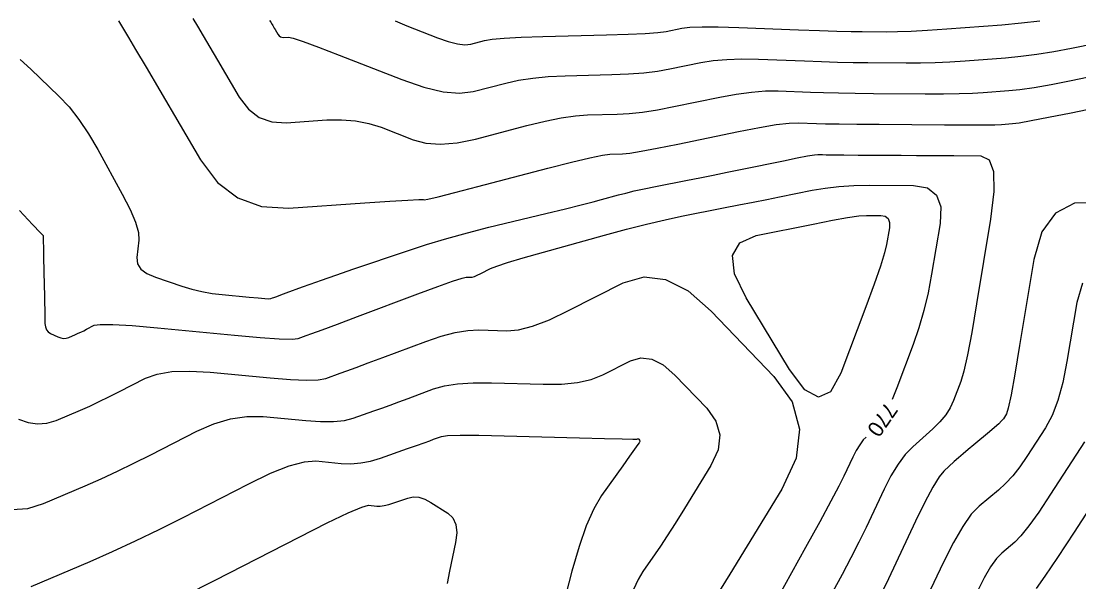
# Model space of a CAD drawing. Extents: x 2082232 to 2083549, y 592624 to 593832.
# Drawn here: x 2082989.17 to 2083036.95, y 593408.79 to 593434.11 of the extents above; entities that cross this region are included whole.
import ezdxf

# ---------------------------------------------------------------- set-up
doc = ezdxf.new("R2010")
doc.units = 0
doc.layers.add('DT_X_Contour_Major', color=7, linetype='Continuous')
doc.layers.add('DT_X_Contour_Minor', color=7, linetype='Continuous')

msp = doc.modelspace()

# ---------------------------------------------------------------- linework, layer by layer
at = {"layer": 'DT_X_Contour_Major'}
for points in [[(2083006.069, 593434.116), (2083006.591, 593433.902), (2083007.98, 593433.359), (2083008.464, 593433.189), (2083008.877, 593433.085), (2083009.218, 593433.046), (2083009.486, 593433.074), (2083010.107, 593433.237), (2083010.445, 593433.294), (2083010.995, 593433.342), (2083011.757, 593433.381), (2083012.73, 593433.412), (2083015.607, 593433.483), (2083016.584, 593433.514), (2083017.359, 593433.551), (2083017.932, 593433.596), (2083018.302, 593433.648), (2083019.019, 593433.796), (2083019.381, 593433.839), (2083019.929, 593433.859), (2083020.664, 593433.855), (2083021.585, 593433.827), (2083024.29, 593433.721), (2083025.23, 593433.686), (2083026.022, 593433.66), (2083026.665, 593433.643), (2083027.16, 593433.635), (2083028.282, 593433.628), (2083028.766, 593433.634), (2083029.378, 593433.659), (2083030.118, 593433.701), (2083030.986, 593433.762), (2083033.471, 593433.949), (2083034.367, 593434.026), (2083035.191, 593434.119)], [(2082989.093, 593425.551), (2082989.684, 593424.925), (2082990.039, 593424.549), (2082990.158, 593424.423), (2082990.161, 593424.419), (2082990.164, 593424.358), (2082990.168, 593424.177), (2082990.175, 593423.877), (2082990.184, 593423.456), (2082990.211, 593422.176), (2082990.22, 593421.736), (2082990.228, 593421.374), (2082990.234, 593421.091), (2082990.237, 593420.888), (2082990.245, 593420.45), (2082990.263, 593420.299), (2082990.312, 593420.174), (2082990.391, 593420.075), (2082990.5, 593420.003), (2082990.832, 593419.846), (2082990.955, 593419.801), (2082991.077, 593419.783), (2082991.198, 593419.792), (2082991.316, 593419.829), (2082991.63, 593419.963), (2082991.749, 593420.015), (2082991.871, 593420.071), (2082991.996, 593420.131), (2082992.124, 593420.196), (2082992.469, 593420.373), (2082992.745, 593420.416), (2082993.314, 593420.411), (2082994.177, 593420.359), (2082995.334, 593420.259), (2082998.808, 593419.93), (2082999.966, 593419.828), (2083000.831, 593419.769), (2083001.405, 593419.753), (2083001.687, 593419.779), (2083002.052, 593419.907), (2083002.299, 593419.997), (2083002.768, 593420.17), (2083003.458, 593420.427), (2083004.369, 593420.768), (2083007.096, 593421.788), (2083007.999, 593422.122), (2083008.663, 593422.36), (2083009.09, 593422.502), (2083009.278, 593422.548), (2083009.461, 593422.543), (2083009.542, 593422.552), (2083009.647, 593422.583), (2083009.777, 593422.635), (2083009.931, 593422.708), (2083010.376, 593422.933), (2083010.651, 593423.043), (2083011.142, 593423.204), (2083011.849, 593423.416), (2083012.773, 593423.679), (2083015.524, 593424.447), (2083016.516, 593424.716), (2083017.427, 593424.948), (2083018.258, 593425.143), (2083019.008, 593425.301), (2083020.9, 593425.671), (2083021.591, 593425.807), (2083022.242, 593425.936), (2083022.856, 593426.059), (2083023.43, 593426.175), (2083024.91, 593426.476), (2083025.489, 593426.574), (2083026.114, 593426.643), (2083026.785, 593426.684), (2083027.503, 593426.695), (2083029.48, 593426.686), (2083030.111, 593426.577), (2083030.521, 593426.254), (2083030.71, 593425.718), (2083030.679, 593424.969), (2083030.3, 593422.687), (2083030.142, 593421.847), (2083029.95, 593421.037), (2083029.724, 593420.258), (2083029.465, 593419.51), (2083028.729, 593417.556), (2083028.519, 593417.026)], [(2083027.339, 593415.327), (2083027.214, 593415.197), (2083027.05, 593414.98), (2083026.891, 593414.721), (2083026.736, 593414.419), (2083026.329, 593413.558), (2083026.107, 593413.115), (2083025.745, 593412.431), (2083025.243, 593411.506), (2083024.601, 593410.339), (2083022.704, 593406.908)], [(2083038.977, 593414.49), (2083036.738, 593411.035), (2083035.988, 593409.889), (2083035.418, 593409.041), (2083035.027, 593408.493)]]:
    msp.add_lwpolyline(points, dxfattribs=at)
at = {"layer": 'DT_X_Contour_Minor'}
for points in [[(2082993.57, 593434.121), (2082993.842, 593433.668), (2082994.018, 593433.373), (2082994.342, 593432.826), (2082994.813, 593432.028), (2082995.432, 593430.978), (2082997.278, 593427.844), (2082998.046, 593426.826), (2082998.963, 593426.124), (2083000.031, 593425.738), (2083001.248, 593425.667), (2083004.695, 593425.899), (2083005.828, 593425.974), (2083006.644, 593426.025), (2083007.142, 593426.052), (2083007.323, 593426.056), (2083007.38, 593426.033), (2083007.548, 593426.065), (2083008.007, 593426.176), (2083008.757, 593426.368), (2083009.798, 593426.639), (2083012.965, 593427.469), (2083014.031, 593427.743), (2083014.853, 593427.939), (2083015.433, 593428.059), (2083015.77, 593428.103), (2083016.343, 593428.117), (2083016.66, 593428.148), (2083017.181, 593428.231), (2083017.905, 593428.367), (2083018.833, 593428.554), (2083021.58, 593429.121), (2083022.52, 593429.306), (2083023.281, 593429.435), (2083023.863, 593429.507), (2083024.265, 593429.523), (2083025.1, 593429.49), (2083025.511, 593429.478), (2083026.121, 593429.468), (2083026.928, 593429.458), (2083027.932, 593429.45), (2083030.876, 593429.431), (2083031.865, 593429.426), (2083032.624, 593429.427), (2083033.154, 593429.433), (2083033.454, 593429.444), (2083033.95, 593429.481), (2083034.255, 593429.522), (2083034.798, 593429.618), (2083035.58, 593429.769), (2083036.601, 593429.974), (2083039.64, 593430.594)], [(2082996.927, 593434.225), (2082997.137, 593433.875), (2082997.392, 593433.446), (2082997.693, 593432.938), (2082998.039, 593432.351), (2082999.023, 593430.681), (2082999.432, 593430.139), (2082999.92, 593429.765), (2083000.489, 593429.559), (2083001.138, 593429.521), (2083002.974, 593429.645), (2083003.644, 593429.659), (2083004.277, 593429.609), (2083004.873, 593429.494), (2083005.433, 593429.315), (2083006.875, 593428.751), (2083007.456, 593428.595), (2083008.12, 593428.548), (2083008.866, 593428.611), (2083009.694, 593428.784), (2083012.012, 593429.392), (2083012.836, 593429.593), (2083013.567, 593429.74), (2083014.208, 593429.833), (2083014.756, 593429.873), (2083016.098, 593429.906), (2083016.635, 593429.937), (2083017.24, 593430.005), (2083017.914, 593430.11), (2083018.656, 593430.252), (2083020.726, 593430.68), (2083021.474, 593430.817), (2083022.164, 593430.909), (2083022.797, 593430.956), (2083023.372, 593430.957), (2083024.83, 593430.9), (2083025.418, 593430.881), (2083026.088, 593430.865), (2083026.84, 593430.853), (2083027.675, 593430.845), (2083030.011, 593430.83), (2083030.832, 593430.829), (2083031.542, 593430.837), (2083032.142, 593430.856), (2083032.632, 593430.883), (2083033.79, 593430.97), (2083034.292, 593431.024), (2083034.929, 593431.118), (2083035.701, 593431.255), (2083036.608, 593431.433), (2083039.206, 593431.963)], [(2083000.392, 593434.138), (2083000.448, 593434.056), (2083000.51, 593433.954), (2083000.536, 593433.911), (2083000.567, 593433.858), (2083000.604, 593433.796), (2083000.647, 593433.724), (2083000.767, 593433.519), (2083000.818, 593433.452), (2083000.878, 593433.406), (2083000.948, 593433.381), (2083001.027, 593433.376), (2083001.253, 593433.391), (2083001.46, 593433.344), (2083001.91, 593433.193), (2083002.604, 593432.936), (2083003.542, 593432.574), (2083006.369, 593431.469), (2083007.365, 593431.124), (2083008.234, 593430.92), (2083008.976, 593430.855), (2083009.59, 593430.929), (2083011.06, 593431.315), (2083011.64, 593431.443), (2083012.281, 593431.541), (2083012.982, 593431.607), (2083013.743, 593431.643), (2083015.852, 593431.695), (2083016.61, 593431.725), (2083017.3, 593431.778), (2083017.923, 593431.853), (2083018.479, 593431.95), (2083019.873, 593432.238), (2083020.427, 593432.328), (2083021.047, 593432.384), (2083021.73, 593432.406), (2083022.479, 593432.392), (2083024.56, 593432.311), (2083025.324, 593432.283), (2083026.055, 593432.262), (2083026.753, 593432.248), (2083027.418, 593432.24), (2083029.146, 593432.229), (2083029.799, 593432.231), (2083030.46, 593432.248), (2083031.13, 593432.278), (2083031.809, 593432.323), (2083033.631, 593432.459), (2083034.33, 593432.525), (2083035.06, 593432.619), (2083035.822, 593432.741), (2083036.615, 593432.892), (2083038.773, 593433.332)], [(2082989.13, 593432.373), (2082989.609, 593431.942), (2082990.868, 593430.725), (2082991.332, 593430.232), (2082991.782, 593429.664), (2082992.216, 593429.023), (2082992.636, 593428.308), (2082993.735, 593426.302), (2082994.092, 593425.607), (2082994.337, 593425.027), (2082994.47, 593424.562), (2082994.492, 593424.211), (2082994.402, 593423.429), (2082994.428, 593423.154), (2082994.576, 593422.914), (2082994.844, 593422.711), (2082995.234, 593422.544), (2082996.434, 593422.146), (2082996.885, 593422.01), (2082997.338, 593421.9), (2082997.793, 593421.817), (2082998.25, 593421.761), (2082999.471, 593421.645), (2082999.876, 593421.608), (2083000.174, 593421.585), (2083000.364, 593421.576), (2083000.448, 593421.58), (2083000.529, 593421.608), (2083000.59, 593421.63), (2083000.712, 593421.675), (2083000.895, 593421.744), (2083001.139, 593421.835), (2083001.872, 593422.109), (2083002.224, 593422.237), (2083002.73, 593422.415), (2083003.389, 593422.642), (2083004.202, 593422.92), (2083006.575, 593423.726), (2083007.475, 593424.02), (2083008.394, 593424.296), (2083009.333, 593424.556), (2083010.292, 593424.798), (2083012.873, 593425.42), (2083013.757, 593425.634), (2083014.471, 593425.811), (2083015.015, 593425.949), (2083015.389, 593426.049), (2083016.162, 593426.264), (2083016.483, 593426.348), (2083016.867, 593426.439), (2083017.315, 593426.535), (2083017.825, 593426.638), (2083019.27, 593426.921), (2083019.832, 593427.032), (2083020.432, 593427.152), (2083021.071, 593427.282), (2083021.748, 593427.422), (2083023.607, 593427.806), (2083024.227, 593427.931), (2083024.692, 593428.02), (2083025.003, 593428.072), (2083025.159, 593428.088), (2083025.369, 593428.08), (2083025.529, 593428.076), (2083025.852, 593428.072), (2083026.336, 593428.068), (2083026.983, 593428.064), (2083028.925, 593428.051), (2083029.619, 593428.046), (2083030.246, 593428.042), (2083030.806, 593428.039), (2083031.299, 593428.037), (2083032.523, 593428.032), (2083032.895, 593427.851), (2083033.093, 593427.313), (2083033.117, 593426.418), (2083032.967, 593425.165), (2083032.334, 593421.349), (2083032.111, 593420.056), (2083031.917, 593419.039), (2083031.752, 593418.3), (2083031.615, 593417.837), (2083031.289, 593416.972), (2083031.14, 593416.649), (2083030.935, 593416.331), (2083030.676, 593416.017), (2083030.361, 593415.706), (2083029.45, 593414.884), (2083029.112, 593414.533), (2083028.784, 593414.097), (2083028.465, 593413.577), (2083028.154, 593412.972), (2083027.338, 593411.246), (2083027.014, 593410.578), (2083026.654, 593409.868), (2083026.259, 593409.118), (2083025.828, 593408.326)], [(2083037.857, 593425.921), (2083036.754, 593425.884), (2083035.897, 593425.441), (2083035.286, 593424.593), (2083034.921, 593423.34), (2083034.277, 593419.457), (2083034.058, 593418.173), (2083033.887, 593417.232), (2083033.763, 593416.634), (2083033.686, 593416.379), (2083033.542, 593416.157), (2083033.462, 593416.057), (2083033.33, 593415.924), (2083033.145, 593415.757), (2083032.908, 593415.556), (2083032.206, 593414.977), (2083031.954, 593414.766), (2083031.723, 593414.57), (2083031.512, 593414.388), (2083031.323, 593414.22), (2083030.848, 593413.791), (2083030.634, 593413.528), (2083030.35, 593413.063), (2083029.996, 593412.395), (2083029.572, 593411.525), (2083028.347, 593408.933), (2083027.921, 593408.04)], [(2083026.196, 593418.211), (2083025.734, 593417.377), (2083025.194, 593417.128), (2083024.576, 593417.463), (2083023.881, 593418.382), (2083021.923, 593421.613), (2083021.401, 593422.698), (2083021.303, 593423.529), (2083021.629, 593424.105), (2083022.379, 593424.427), (2083024.943, 593424.948), (2083025.815, 593425.119), (2083026.507, 593425.241), (2083027.019, 593425.314), (2083027.352, 593425.337), (2083027.999, 593425.334), (2083028.205, 593425.298), (2083028.339, 593425.193), (2083028.401, 593425.017), (2083028.391, 593424.772), (2083028.267, 593424.026), (2083028.173, 593423.64), (2083027.985, 593423.043), (2083027.703, 593422.234), (2083027.327, 593421.214), (2083026.196, 593418.211)], [(2082989.055, 593416.139), (2082989.488, 593415.981), (2082989.914, 593415.918), (2082990.335, 593415.95), (2082990.75, 593416.078), (2082991.849, 593416.547), (2082992.266, 593416.73), (2082992.694, 593416.927), (2082993.131, 593417.138), (2082993.578, 593417.363), (2082994.785, 593417.983), (2082995.307, 593418.174), (2082995.97, 593418.283), (2082996.773, 593418.31), (2082997.715, 593418.255), (2083000.416, 593418), (2083001.332, 593417.927), (2083002.056, 593417.899), (2083002.588, 593417.916), (2083002.927, 593417.979), (2083003.574, 593418.206), (2083003.878, 593418.315), (2083004.302, 593418.47), (2083004.847, 593418.672), (2083005.513, 593418.92), (2083007.45, 593419.645), (2083008.144, 593419.881), (2083008.776, 593420.046), (2083009.343, 593420.139), (2083009.847, 593420.162), (2083011.106, 593420.126), (2083011.635, 593420.173), (2083012.277, 593420.34), (2083013.032, 593420.628), (2083013.9, 593421.037), (2083016.366, 593422.287), (2083017.308, 593422.559), (2083018.285, 593422.438), (2083019.296, 593421.923), (2083020.342, 593421.014), (2083023.177, 593418.067), (2083023.997, 593416.92), (2083024.331, 593415.689), (2083024.178, 593414.375), (2083023.539, 593412.978), (2083021.185, 593409.142), (2083020.405, 593407.871)], [(2083037.11, 593422.275), (2083036.859, 593421.41), (2083036.414, 593418.732), (2083036.229, 593417.792), (2083036.007, 593416.982), (2083035.747, 593416.301), (2083035.45, 593415.749), (2083034.607, 593414.45), (2083034.29, 593413.989), (2083033.969, 593413.583), (2083033.645, 593413.231), (2083033.318, 593412.932), (2083032.441, 593412.207), (2083032.093, 593411.843), (2083031.707, 593411.295), (2083031.283, 593410.561), (2083030.82, 593409.643), (2083029.536, 593406.949)], [(2082988.751, 593412.053), (2082989.473, 593412.108), (2082990.184, 593412.328), (2082992.068, 593413.131), (2082992.783, 593413.444), (2082993.516, 593413.782), (2082994.266, 593414.144), (2082995.033, 593414.53), (2082997.101, 593415.592), (2082997.87, 593415.932), (2082998.626, 593416.156), (2082999.368, 593416.262), (2083000.097, 593416.252), (2083002.024, 593416.07), (2083002.699, 593416.025), (2083003.282, 593416.028), (2083003.771, 593416.079), (2083004.166, 593416.178), (2083005.097, 593416.506), (2083005.456, 593416.633), (2083005.836, 593416.77), (2083006.236, 593416.917), (2083006.656, 593417.073), (2083007.804, 593417.502), (2083008.29, 593417.64), (2083008.888, 593417.732), (2083009.596, 593417.776), (2083010.416, 593417.775), (2083012.751, 593417.709), (2083013.576, 593417.717), (2083014.299, 593417.791), (2083014.92, 593417.93), (2083015.44, 593418.135), (2083016.69, 593418.769), (2083017.168, 593418.907), (2083017.663, 593418.845), (2083018.176, 593418.584), (2083018.706, 593418.123), (2083020.144, 593416.629), (2083020.559, 593416.047), (2083020.729, 593415.423), (2083020.651, 593414.757), (2083020.327, 593414.049), (2083019.134, 593412.104), (2083018.716, 593411.428), (2083018.357, 593410.86), (2083018.056, 593410.4), (2083017.815, 593410.048), (2083017.249, 593409.252), (2083017.041, 593408.902), (2083016.838, 593408.446)], [(2082989.618, 593408.577), (2082992.287, 593409.715), (2082993.3, 593410.159), (2082994.338, 593410.637), (2082995.4, 593411.15), (2082996.487, 593411.697), (2082999.417, 593413.202), (2083000.433, 593413.691), (2083001.281, 593414.028), (2083001.964, 593414.214), (2083002.479, 593414.249), (2083003.631, 593414.14), (2083004.066, 593414.124), (2083004.507, 593414.158), (2083004.954, 593414.243), (2083005.406, 593414.378), (2083006.62, 593414.805), (2083007.035, 593414.951), (2083007.37, 593415.07), (2083007.625, 593415.161), (2083007.8, 593415.225), (2083008.159, 593415.36), (2083008.436, 593415.399), (2083009, 593415.417), (2083009.85, 593415.414), (2083010.986, 593415.388), (2083014.396, 593415.292), (2083015.517, 593415.261), (2083016.321, 593415.241), (2083016.809, 593415.231), (2083016.98, 593415.233), (2083017.015, 593415.25), (2083017.028, 593415.254), (2083017.042, 593415.252), (2083017.056, 593415.245), (2083017.071, 593415.232), (2083017.11, 593415.191), (2083017.122, 593415.175), (2083017.127, 593415.158), (2083017.124, 593415.139), (2083017.115, 593415.12), (2083017.082, 593415.066), (2083017.027, 593414.985), (2083016.885, 593414.785), (2083016.658, 593414.463), (2083016.344, 593414.021), (2083015.392, 593412.683), (2083015.041, 593412.093), (2083014.7, 593411.326), (2083014.371, 593410.384), (2083014.052, 593409.265), (2083013.217, 593406.045)], [(2083037.213, 593415.119), (2083035.673, 593412.742), (2083035.139, 593411.939), (2083034.694, 593411.312), (2083034.336, 593410.862), (2083034.067, 593410.587), (2083033.466, 593410.091), (2083033.228, 593409.842), (2083032.963, 593409.466), (2083032.673, 593408.964), (2083032.356, 593408.335)], [(2082996.535, 593408.156), (2082997.941, 593408.864), (2083001.733, 593410.812), (2083002.995, 593411.449), (2083003.937, 593411.9), (2083004.559, 593412.166), (2083004.861, 593412.245), (2083005.239, 593412.21), (2083005.393, 593412.208), (2083005.571, 593412.231), (2083005.772, 593412.278), (2083005.998, 593412.35), (2083006.633, 593412.573), (2083006.877, 593412.624), (2083007.132, 593412.608), (2083007.4, 593412.526), (2083007.679, 593412.378), (2083008.438, 593411.894), (2083008.674, 593411.675), (2083008.812, 593411.379), (2083008.853, 593411.008), (2083008.796, 593410.56), (2083008.514, 593409.265), (2083008.421, 593408.714)]]:
    msp.add_lwpolyline(points, dxfattribs=at)

# ---------------------------------------------------------------- texts
at = {"layer": 'DT_X_Contour_Major'}
msp.add_text('770', height=0.7, rotation=235.2194, dxfattribs=at).set_placement((2083028.24, 593416.951))

doc.saveas('drawing.dxf')
